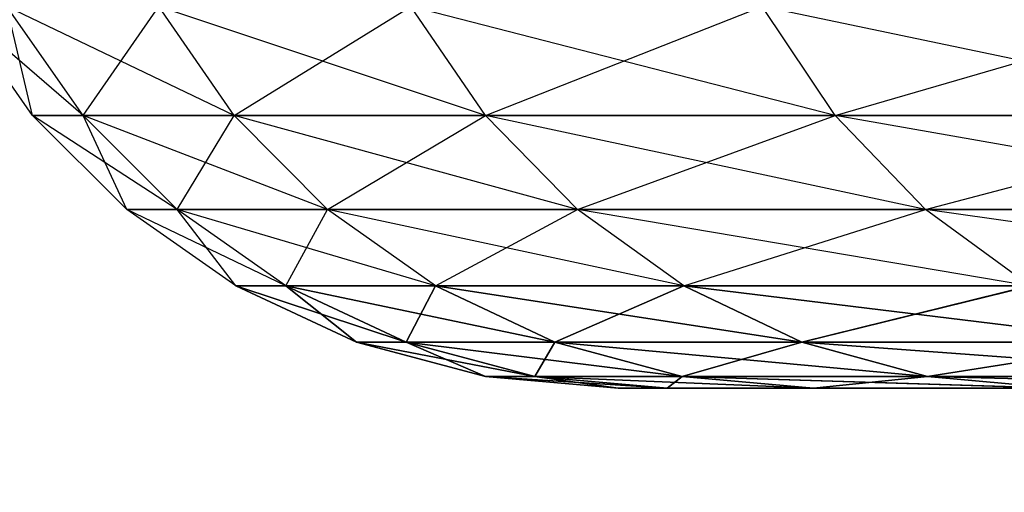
# Model space of a CAD drawing. Extents: x 0 to 6, y 0.1 to 15.2.
# Tile 385 of 503: x 4.5343 to 4.5601, y 14.7728 to 14.7852. Entities that reach past the tile are written whole.
import ezdxf

# ---------------------------------------------------------------- set-up
doc = ezdxf.new("R2010")
doc.units = 0
doc.header["$LTSCALE"] = 2.54
doc.layers.get('0').update_dxf_attribs({"color": 13, "linetype": 'CONTINUOUS'})

# ---------------------------------------------------------------- blocks, each defined once
blk = doc.blocks.new('UCHWYT_NA__CI_GACZK__GIUMI')
at = {"color": 0}
for p, q in [((4.534679, 14.782645, 0.816), (4.532679, 14.7855, 0.816)), ((4.536, 14.782645, 0.852156), (4.532679, 14.7855, 0.816)), ((4.536, 14.782645, 0.779844), (4.534006, 14.7855, 0.779698)), ((4.534679, 14.782645, 0.816), (4.534006, 14.7855, 0.779698)), ((4.536, 14.782645, 0.852156), (4.534006, 14.7855, 0.852302)), ((4.539957, 14.782645, 0.888119), (4.534006, 14.7855, 0.852302)), ((4.536, 14.782645, 0.779844), (4.537979, 14.7855, 0.74359)), ((4.539957, 14.782645, 0.743881), (4.537979, 14.7855, 0.74359)), ((4.539957, 14.782645, 0.888119), (4.537979, 14.7855, 0.88841)), ((4.546529, 14.782645, 0.923698), (4.537979, 14.7855, 0.88841)), ((4.539957, 14.782645, 0.743881), (4.544577, 14.7855, 0.707868)), ((4.546529, 14.782645, 0.708302), (4.544577, 14.7855, 0.707868)), ((4.546529, 14.782645, 0.923698), (4.544577, 14.7855, 0.924133)), ((4.55568, 14.782645, 0.958702), (4.544577, 14.7855, 0.924133)), ((4.546529, 14.782645, 0.708302), (4.553765, 14.7855, 0.672722)), ((4.55568, 14.782645, 0.673299), (4.553765, 14.7855, 0.672722)), ((4.55568, 14.782645, 0.958702), (4.553765, 14.7855, 0.959278)), ((4.567362, 14.782645, 0.992944), (4.553765, 14.7855, 0.959278)), ((4.55568, 14.782645, 0.673299), (4.565495, 14.7855, 0.638342)), ((4.536, 14.782645, 0.779844), (4.534679, 14.782645, 0.816)), ((4.534679, 14.782645, 0.816), (4.536, 14.782645, 0.852156)), ((4.537144, 14.780179, 0.816), (4.534679, 14.782645, 0.816)), ((4.538459, 14.780179, 0.851976), (4.534679, 14.782645, 0.816)), ((4.539957, 14.782645, 0.743881), (4.536, 14.782645, 0.779844)), ((4.536, 14.782645, 0.852156), (4.539957, 14.782645, 0.888119)), ((4.538459, 14.780179, 0.780024), (4.536, 14.782645, 0.779844)), ((4.537144, 14.780179, 0.816), (4.536, 14.782645, 0.779844)), ((4.538459, 14.780179, 0.851976), (4.536, 14.782645, 0.852156)), ((4.542396, 14.780179, 0.88776), (4.536, 14.782645, 0.852156)), ((4.538459, 14.780179, 0.780024), (4.539957, 14.782645, 0.743881)), ((4.546529, 14.782645, 0.708302), (4.539957, 14.782645, 0.743881)), ((4.539957, 14.782645, 0.888119), (4.546529, 14.782645, 0.923698)), ((4.542396, 14.780179, 0.74424), (4.539957, 14.782645, 0.743881)), ((4.542396, 14.780179, 0.88776), (4.539957, 14.782645, 0.888119)), ((4.548935, 14.780179, 0.923162), (4.539957, 14.782645, 0.888119)), ((4.542396, 14.780179, 0.74424), (4.546529, 14.782645, 0.708302)), ((4.55568, 14.782645, 0.673299), (4.546529, 14.782645, 0.708302)), ((4.546529, 14.782645, 0.923698), (4.55568, 14.782645, 0.958702)), ((4.548935, 14.780179, 0.708838), (4.546529, 14.782645, 0.708302)), ((4.548935, 14.780179, 0.923162), (4.546529, 14.782645, 0.923698)), ((4.558041, 14.780179, 0.957991), (4.546529, 14.782645, 0.923698)), ((4.548935, 14.780179, 0.708838), (4.55568, 14.782645, 0.673299)), ((4.567362, 14.782645, 0.639056), (4.55568, 14.782645, 0.673299)), ((4.55568, 14.782645, 0.958702), (4.567362, 14.782645, 0.992944)), ((4.558041, 14.780179, 0.674009), (4.55568, 14.782645, 0.673299)), ((4.558041, 14.780179, 0.957991), (4.55568, 14.782645, 0.958702)), ((4.569665, 14.780179, 0.992063), (4.55568, 14.782645, 0.958702)), ((4.558041, 14.780179, 0.674009), (4.567362, 14.782645, 0.639056)), ((4.538459, 14.780179, 0.780024), (4.537144, 14.780179, 0.816)), ((4.537144, 14.780179, 0.816), (4.538459, 14.780179, 0.851976)), ((4.54, 14.77818, 0.816), (4.537144, 14.780179, 0.816)), ((4.541307, 14.77818, 0.851768), (4.537144, 14.780179, 0.816)), ((4.542396, 14.780179, 0.74424), (4.538459, 14.780179, 0.780024)), ((4.538459, 14.780179, 0.851976), (4.542396, 14.780179, 0.88776)), ((4.541307, 14.77818, 0.780232), (4.538459, 14.780179, 0.780024)), ((4.54, 14.77818, 0.816), (4.538459, 14.780179, 0.780024)), ((4.541307, 14.77818, 0.851768), (4.538459, 14.780179, 0.851976)), ((4.545222, 14.77818, 0.887345), (4.538459, 14.780179, 0.851976)), ((4.541307, 14.77818, 0.780232), (4.542396, 14.780179, 0.74424)), ((4.548935, 14.780179, 0.708838), (4.542396, 14.780179, 0.74424)), ((4.542396, 14.780179, 0.88776), (4.548935, 14.780179, 0.923162)), ((4.545222, 14.77818, 0.744655), (4.542396, 14.780179, 0.74424)), ((4.545222, 14.77818, 0.887345), (4.542396, 14.780179, 0.88776)), ((4.551723, 14.77818, 0.922541), (4.542396, 14.780179, 0.88776)), ((4.545222, 14.77818, 0.744655), (4.548935, 14.780179, 0.708838)), ((4.558041, 14.780179, 0.674009), (4.548935, 14.780179, 0.708838)), ((4.548935, 14.780179, 0.923162), (4.558041, 14.780179, 0.957991)), ((4.551723, 14.77818, 0.709459), (4.548935, 14.780179, 0.708838)), ((4.551723, 14.77818, 0.922541), (4.548935, 14.780179, 0.923162)), ((4.560776, 14.77818, 0.957169), (4.548935, 14.780179, 0.923162)), ((4.551723, 14.77818, 0.709459), (4.558041, 14.780179, 0.674009)), ((4.569665, 14.780179, 0.639937), (4.558041, 14.780179, 0.674009)), ((4.558041, 14.780179, 0.957991), (4.569665, 14.780179, 0.992063)), ((4.560776, 14.77818, 0.674831), (4.558041, 14.780179, 0.674009)), ((4.560776, 14.77818, 0.957169), (4.558041, 14.780179, 0.957991)), ((4.572332, 14.77818, 0.991043), (4.558041, 14.780179, 0.957991)), ((4.543159, 14.776706, 0.816), (4.54, 14.77818, 0.816)), ((4.541307, 14.77818, 0.780232), (4.54, 14.77818, 0.816)), ((4.543159, 14.776706, 0.816), (4.54, 14.77818, 0.816)), ((4.544458, 14.776706, 0.851537), (4.54, 14.77818, 0.816)), ((4.544458, 14.776706, 0.851537), (4.54, 14.77818, 0.816)), ((4.54, 14.77818, 0.816), (4.541307, 14.77818, 0.851768)), ((4.544458, 14.776706, 0.780463), (4.541307, 14.77818, 0.780232)), ((4.545222, 14.77818, 0.744655), (4.541307, 14.77818, 0.780232)), ((4.544458, 14.776706, 0.780463), (4.541307, 14.77818, 0.780232)), ((4.543159, 14.776706, 0.816), (4.541307, 14.77818, 0.780232)), ((4.543159, 14.776706, 0.816), (4.541307, 14.77818, 0.780232)), ((4.544458, 14.776706, 0.851537), (4.541307, 14.77818, 0.851768)), ((4.544458, 14.776706, 0.851537), (4.541307, 14.77818, 0.851768)), ((4.548347, 14.776706, 0.886884), (4.541307, 14.77818, 0.851768)), ((4.548347, 14.776706, 0.886884), (4.541307, 14.77818, 0.851768)), ((4.541307, 14.77818, 0.851768), (4.545222, 14.77818, 0.887345)), ((4.544458, 14.776706, 0.780463), (4.545222, 14.77818, 0.744655)), ((4.544458, 14.776706, 0.780463), (4.545222, 14.77818, 0.744655)), ((4.548347, 14.776706, 0.745115), (4.545222, 14.77818, 0.744655)), ((4.551723, 14.77818, 0.709459), (4.545222, 14.77818, 0.744655)), ((4.548347, 14.776706, 0.745115), (4.545222, 14.77818, 0.744655)), ((4.548347, 14.776706, 0.886884), (4.545222, 14.77818, 0.887345)), ((4.548347, 14.776706, 0.886884), (4.545222, 14.77818, 0.887345)), ((4.554807, 14.776706, 0.921854), (4.545222, 14.77818, 0.887345)), ((4.554807, 14.776706, 0.921854), (4.545222, 14.77818, 0.887345)), ((4.545222, 14.77818, 0.887345), (4.551723, 14.77818, 0.922541)), ((4.548347, 14.776706, 0.745115), (4.551723, 14.77818, 0.709459)), ((4.548347, 14.776706, 0.745115), (4.551723, 14.77818, 0.709459)), ((4.554807, 14.776706, 0.710146), (4.551723, 14.77818, 0.709459)), ((4.560776, 14.77818, 0.674831), (4.551723, 14.77818, 0.709459)), ((4.554807, 14.776706, 0.710146), (4.551723, 14.77818, 0.709459)), ((4.554807, 14.776706, 0.921854), (4.551723, 14.77818, 0.922541)), ((4.554807, 14.776706, 0.921854), (4.551723, 14.77818, 0.922541)), ((4.563801, 14.776706, 0.956258), (4.551723, 14.77818, 0.922541)), ((4.563801, 14.776706, 0.956258), (4.551723, 14.77818, 0.922541)), ((4.551723, 14.77818, 0.922541), (4.560776, 14.77818, 0.957169)), ((4.554807, 14.776706, 0.710146), (4.560776, 14.77818, 0.674831)), ((4.554807, 14.776706, 0.710146), (4.560776, 14.77818, 0.674831)), ((4.544458, 14.776706, 0.780463), (4.543159, 14.776706, 0.816)), ((4.543159, 14.776706, 0.816), (4.544458, 14.776706, 0.851537)), ((4.546527, 14.775804, 0.816), (4.543159, 14.776706, 0.816)), ((4.544458, 14.776706, 0.780463), (4.543159, 14.776706, 0.816)), ((4.546527, 14.775804, 0.816), (4.543159, 14.776706, 0.816)), ((4.547817, 14.775804, 0.851291), (4.543159, 14.776706, 0.816)), ((4.547817, 14.775804, 0.851291), (4.543159, 14.776706, 0.816)), ((4.543159, 14.776706, 0.816), (4.544458, 14.776706, 0.851537)), ((4.548347, 14.776706, 0.745115), (4.544458, 14.776706, 0.780463)), ((4.544458, 14.776706, 0.851537), (4.548347, 14.776706, 0.886884)), ((4.547817, 14.775804, 0.780709), (4.544458, 14.776706, 0.780463)), ((4.548347, 14.776706, 0.745115), (4.544458, 14.776706, 0.780463)), ((4.547817, 14.775804, 0.780709), (4.544458, 14.776706, 0.780463)), ((4.546527, 14.775804, 0.816), (4.544458, 14.776706, 0.780463)), ((4.546527, 14.775804, 0.816), (4.544458, 14.776706, 0.780463)), ((4.547817, 14.775804, 0.851291), (4.544458, 14.776706, 0.851537)), ((4.547817, 14.775804, 0.851291), (4.544458, 14.776706, 0.851537)), ((4.551679, 14.775804, 0.886394), (4.544458, 14.776706, 0.851537)), ((4.551679, 14.775804, 0.886394), (4.544458, 14.776706, 0.851537)), ((4.544458, 14.776706, 0.851537), (4.548347, 14.776706, 0.886884)), ((4.547817, 14.775804, 0.780709), (4.548347, 14.776706, 0.745115)), ((4.547817, 14.775804, 0.780709), (4.548347, 14.776706, 0.745115)), ((4.554807, 14.776706, 0.710146), (4.548347, 14.776706, 0.745115)), ((4.548347, 14.776706, 0.886884), (4.554807, 14.776706, 0.921854)), ((4.551679, 14.775804, 0.745606), (4.548347, 14.776706, 0.745115)), ((4.554807, 14.776706, 0.710146), (4.548347, 14.776706, 0.745115)), ((4.551679, 14.775804, 0.745606), (4.548347, 14.776706, 0.745115)), ((4.551679, 14.775804, 0.886394), (4.548347, 14.776706, 0.886884)), ((4.551679, 14.775804, 0.886394), (4.548347, 14.776706, 0.886884)), ((4.558094, 14.775804, 0.921122), (4.548347, 14.776706, 0.886884)), ((4.558094, 14.775804, 0.921122), (4.548347, 14.776706, 0.886884)), ((4.548347, 14.776706, 0.886884), (4.554807, 14.776706, 0.921854)), ((4.551679, 14.775804, 0.745606), (4.554807, 14.776706, 0.710146)), ((4.551679, 14.775804, 0.745606), (4.554807, 14.776706, 0.710146)), ((4.563801, 14.776706, 0.675742), (4.554807, 14.776706, 0.710146)), ((4.554807, 14.776706, 0.921854), (4.563801, 14.776706, 0.956258)), ((4.558094, 14.775804, 0.710878), (4.554807, 14.776706, 0.710146)), ((4.563801, 14.776706, 0.675742), (4.554807, 14.776706, 0.710146)), ((4.558094, 14.775804, 0.710878), (4.554807, 14.776706, 0.710146)), ((4.558094, 14.775804, 0.921122), (4.554807, 14.776706, 0.921854)), ((4.558094, 14.775804, 0.921122), (4.554807, 14.776706, 0.921854)), ((4.567026, 14.775804, 0.955288), (4.554807, 14.776706, 0.921854)), ((4.567026, 14.775804, 0.955288), (4.554807, 14.776706, 0.921854)), ((4.554807, 14.776706, 0.921854), (4.563801, 14.776706, 0.956258)), ((4.558094, 14.775804, 0.710878), (4.563801, 14.776706, 0.675742)), ((4.558094, 14.775804, 0.710878), (4.563801, 14.776706, 0.675742)), ((4.547817, 14.775804, 0.780709), (4.546527, 14.775804, 0.816)), ((4.546527, 14.775804, 0.816), (4.547817, 14.775804, 0.851291)), ((4.55, 14.7755, 0.816), (4.546527, 14.775804, 0.816)), ((4.547817, 14.775804, 0.780709), (4.546527, 14.775804, 0.816)), ((4.55, 14.7755, 0.816), (4.546527, 14.775804, 0.816)), ((4.55128, 14.7755, 0.851038), (4.546527, 14.775804, 0.816)), ((4.55128, 14.7755, 0.851038), (4.546527, 14.775804, 0.816)), ((4.546527, 14.775804, 0.816), (4.547817, 14.775804, 0.851291)), ((4.551679, 14.775804, 0.745606), (4.547817, 14.775804, 0.780709)), ((4.547817, 14.775804, 0.851291), (4.551679, 14.775804, 0.886394)), ((4.55128, 14.7755, 0.780962), (4.547817, 14.775804, 0.780709)), ((4.551679, 14.775804, 0.745606), (4.547817, 14.775804, 0.780709)), ((4.55128, 14.7755, 0.780962), (4.547817, 14.775804, 0.780709)), ((4.55, 14.7755, 0.816), (4.547817, 14.775804, 0.780709)), ((4.55, 14.7755, 0.816), (4.547817, 14.775804, 0.780709)), ((4.55128, 14.7755, 0.851038), (4.547817, 14.775804, 0.851291)), ((4.55128, 14.7755, 0.851038), (4.547817, 14.775804, 0.851291)), ((4.555115, 14.7755, 0.885889), (4.547817, 14.775804, 0.851291)), ((4.555115, 14.7755, 0.885889), (4.547817, 14.775804, 0.851291)), ((4.547817, 14.775804, 0.851291), (4.551679, 14.775804, 0.886394)), ((4.55128, 14.7755, 0.780962), (4.551679, 14.775804, 0.745606)), ((4.55128, 14.7755, 0.780962), (4.551679, 14.775804, 0.745606)), ((4.558094, 14.775804, 0.710878), (4.551679, 14.775804, 0.745606)), ((4.551679, 14.775804, 0.886394), (4.558094, 14.775804, 0.921122)), ((4.555115, 14.7755, 0.746111), (4.551679, 14.775804, 0.745606)), ((4.558094, 14.775804, 0.710878), (4.551679, 14.775804, 0.745606)), ((4.555115, 14.7755, 0.746111), (4.551679, 14.775804, 0.745606)), ((4.555115, 14.7755, 0.885889), (4.551679, 14.775804, 0.886394)), ((4.555115, 14.7755, 0.885889), (4.551679, 14.775804, 0.886394)), ((4.561483, 14.7755, 0.920366), (4.551679, 14.775804, 0.886394)), ((4.561483, 14.7755, 0.920366), (4.551679, 14.775804, 0.886394)), ((4.551679, 14.775804, 0.886394), (4.558094, 14.775804, 0.921122)), ((4.555115, 14.7755, 0.746111), (4.558094, 14.775804, 0.710878)), ((4.555115, 14.7755, 0.746111), (4.558094, 14.775804, 0.710878)), ((4.567026, 14.775804, 0.676712), (4.558094, 14.775804, 0.710878)), ((4.558094, 14.775804, 0.921122), (4.567026, 14.775804, 0.955288)), ((4.561483, 14.7755, 0.711634), (4.558094, 14.775804, 0.710878)), ((4.567026, 14.775804, 0.676712), (4.558094, 14.775804, 0.710878)), ((4.561483, 14.7755, 0.711634), (4.558094, 14.775804, 0.710878)), ((4.561483, 14.7755, 0.920366), (4.558094, 14.775804, 0.921122)), ((4.561483, 14.7755, 0.920366), (4.558094, 14.775804, 0.921122)), ((4.570351, 14.7755, 0.954288), (4.558094, 14.775804, 0.921122)), ((4.570351, 14.7755, 0.954288), (4.558094, 14.775804, 0.921122)), ((4.558094, 14.775804, 0.921122), (4.567026, 14.775804, 0.955288)), ((4.55, 14.7755, 0.816), (4.55128, 14.7755, 0.780962)), ((5.03, 14.7755, 0.816), (4.55, 14.7755, 0.816)), ((4.55128, 14.7755, 0.851038), (4.55, 14.7755, 0.816)), ((5.03, 14.7755, 0.816), (4.55, 14.7755, 0.816)), ((4.55, 14.7755, 0.816), (4.55128, 14.7755, 0.780962)), ((4.55128, 14.7755, 0.851038), (4.55, 14.7755, 0.816)), ((4.55128, 14.7755, 0.780962), (5.03, 14.7755, 0.816)), ((4.55128, 14.7755, 0.780962), (5.03, 14.7755, 0.816)), ((4.55128, 14.7755, 0.780962), (4.555115, 14.7755, 0.746111)), ((4.555115, 14.7755, 0.885889), (4.55128, 14.7755, 0.851038)), ((4.55128, 14.7755, 0.851038), (5.03, 14.7755, 0.816)), ((4.55128, 14.7755, 0.851038), (5.03, 14.7755, 0.816)), ((4.55128, 14.7755, 0.780962), (4.555115, 14.7755, 0.746111)), ((4.555115, 14.7755, 0.885889), (4.55128, 14.7755, 0.851038)), ((4.555115, 14.7755, 0.746111), (5.03, 14.7755, 0.816)), ((4.555115, 14.7755, 0.746111), (5.03, 14.7755, 0.816)), ((4.555115, 14.7755, 0.746111), (4.561483, 14.7755, 0.711634)), ((4.561483, 14.7755, 0.920366), (4.555115, 14.7755, 0.885889)), ((4.555115, 14.7755, 0.885889), (5.03, 14.7755, 0.816)), ((4.555115, 14.7755, 0.885889), (5.03, 14.7755, 0.816)), ((4.555115, 14.7755, 0.746111), (4.561483, 14.7755, 0.711634)), ((4.561483, 14.7755, 0.920366), (4.555115, 14.7755, 0.885889))]:
    blk.add_line(p, q, dxfattribs=at)
mesh = blk.add_polyface(dxfattribs=at)
corners = [(4.913713, 1.394996, 1.516), (4.86, 1.369949, 1.516), (0.03, 14.8755, 1.516)]
mesh.append_faces([[corners[k] for k in face] for face in [(0, 1, 2)]], dxfattribs={"color": 0})
mesh = blk.add_polyface(dxfattribs=at)
corners = [(6.03, 14.8755, 1.516), (5.03, 1.4155, 1.516), (0.03, 14.8755, 1.516)]
mesh.append_faces([[corners[k] for k in face] for face in [(0, 1, 2)]], dxfattribs={"color": 0})
mesh = blk.add_polyface(dxfattribs=at)
corners = [(5.03, 1.4155, 1.516), (4.970959, 1.410335, 1.516), (0.03, 14.8755, 1.516)]
mesh.append_faces([[corners[k] for k in face] for face in [(0, 1, 2)]], dxfattribs={"color": 0})
mesh = blk.add_polyface(dxfattribs=at)
corners = [(4.970959, 1.410335, 1.516), (4.913713, 1.394996, 1.516), (0.03, 14.8755, 1.516)]
mesh.append_faces([[corners[k] for k in face] for face in [(0, 1, 2)]], dxfattribs={"color": 0})
mesh = blk.add_polyface(dxfattribs=at)
corners = [(4.86, 1.369949, 1.516), (1.290455, 1.294048, 1.516), (0.03, 14.8755, 1.516)]
mesh.append_faces([[corners[k] for k in face] for face in [(0, 1, 2)]], dxfattribs={"color": 0})
mesh = blk.add_polyface(dxfattribs=at)
corners = [(4.86, 1.369949, 1.616), (0.03, 14.8755, 1.616), (4.811452, 1.335955, 1.616)]
mesh.append_faces([[corners[k] for k in face] for face in [(0, 1, 2)]], dxfattribs={"color": 0})
mesh = blk.add_polyface(dxfattribs=at)
corners = [(4.913713, 1.394996, 1.616), (0.03, 14.8755, 1.616), (4.86, 1.369949, 1.616)]
mesh.append_faces([[corners[k] for k in face] for face in [(0, 1, 2)]], dxfattribs={"color": 0})
mesh = blk.add_polyface(dxfattribs=at)
corners = [(4.970959, 1.410335, 1.616), (0.03, 14.8755, 1.616), (4.913713, 1.394996, 1.616)]
mesh.append_faces([[corners[k] for k in face] for face in [(0, 1, 2)]], dxfattribs={"color": 0})
mesh = blk.add_polyface(dxfattribs=at)
corners = [(6.03, 14.8755, 1.616), (0.03, 14.8755, 1.616), (4.970959, 1.410335, 1.616)]
mesh.append_faces([[corners[k] for k in face] for face in [(0, 1, 2)]], dxfattribs={"color": 0})
mesh = blk.add_polyface(dxfattribs=at)
corners = [(4.735551, 1.2455, 1.616), (0.03, 14.8755, 1.616), (1.03, 1.4155, 1.616)]
mesh.append_faces([[corners[k] for k in face] for face in [(0, 1, 2)]], dxfattribs={"color": 0})
mesh = blk.add_polyface(dxfattribs=at)
corners = [(4.769545, 1.294048, 1.616), (0.03, 14.8755, 1.616), (4.735551, 1.2455, 1.616)]
mesh.append_faces([[corners[k] for k in face] for face in [(0, 1, 2)]], dxfattribs={"color": 0})
mesh = blk.add_polyface(dxfattribs=at)
corners = [(4.811452, 1.335955, 1.616), (0.03, 14.8755, 1.616), (4.769545, 1.294048, 1.616)]
mesh.append_faces([[corners[k] for k in face] for face in [(0, 1, 2)]], dxfattribs={"color": 0})
mesh = blk.add_polyface(dxfattribs=at)
corners = [(6.03, 14.8755, 0.016), (0.23, 13.4755, 0.016), (0.03, 14.8755, 0.016)]
mesh.append_faces([[corners[k] for k in face] for face in [(0, 1, 2)]], dxfattribs={"color": 0})
mesh = blk.add_polyface(dxfattribs=at)
corners = [(6.03, 14.8755, 0.116), (0.03, 14.8755, 0.116), (6.03, 13.6755, 0.116)]
mesh.append_faces([[corners[k] for k in face] for face in [(0, 1, 2)]], dxfattribs={"color": 0})
mesh = blk.add_polyface(dxfattribs=at)
corners = [(6.03, 13.6755, 0.116), (0.03, 14.8755, 0.116), (0.03, 13.6755, 0.116)]
mesh.append_faces([[corners[k] for k in face] for face in [(0, 1, 2)]], dxfattribs={"color": 0})
mesh = blk.add_polyface(dxfattribs=at)
corners = [(6.03, 13.6755, 0.016), (0.23, 13.4755, 0.016), (6.03, 14.8755, 0.016)]
mesh.append_faces([[corners[k] for k in face] for face in [(0, 1, 2)]], dxfattribs={"color": 0})
mesh = blk.add_polyface(dxfattribs=at)
corners = [(4.54, 14.77818, 0.816), (4.541307, 14.77818, 0.780232), (4.543159, 14.776706, 0.816)]
mesh.append_faces([[corners[k] for k in face] for face in [(0, 1, 2)]], dxfattribs={"color": 0})
mesh = blk.add_polyface(dxfattribs=at)
corners = [(4.544458, 14.776706, 0.851537), (4.54, 14.77818, 0.816), (4.543159, 14.776706, 0.816)]
mesh.append_faces([[corners[k] for k in face] for face in [(0, 1, 2)]], dxfattribs={"color": 0})
mesh = blk.add_polyface(dxfattribs=at)
corners = [(4.541307, 14.77818, 0.851768), (4.54, 14.77818, 0.816), (4.544458, 14.776706, 0.851537)]
mesh.append_faces([[corners[k] for k in face] for face in [(0, 1, 2)]], dxfattribs={"color": 0})
mesh = blk.add_polyface(dxfattribs=at)
corners = [(4.544458, 14.776706, 0.780463), (4.541307, 14.77818, 0.780232), (4.545222, 14.77818, 0.744655)]
mesh.append_faces([[corners[k] for k in face] for face in [(0, 1, 2)]], dxfattribs={"color": 0})
mesh = blk.add_polyface(dxfattribs=at)
corners = [(4.543159, 14.776706, 0.816), (4.541307, 14.77818, 0.780232), (4.544458, 14.776706, 0.780463)]
mesh.append_faces([[corners[k] for k in face] for face in [(0, 1, 2)]], dxfattribs={"color": 0})
mesh = blk.add_polyface(dxfattribs=at)
corners = [(4.548347, 14.776706, 0.886884), (4.541307, 14.77818, 0.851768), (4.544458, 14.776706, 0.851537)]
mesh.append_faces([[corners[k] for k in face] for face in [(0, 1, 2)]], dxfattribs={"color": 0})
mesh = blk.add_polyface(dxfattribs=at)
corners = [(4.545222, 14.77818, 0.887345), (4.541307, 14.77818, 0.851768), (4.548347, 14.776706, 0.886884)]
mesh.append_faces([[corners[k] for k in face] for face in [(0, 1, 2)]], dxfattribs={"color": 0})
mesh = blk.add_polyface(dxfattribs=at)
corners = [(4.544458, 14.776706, 0.780463), (4.545222, 14.77818, 0.744655), (4.548347, 14.776706, 0.745115)]
mesh.append_faces([[corners[k] for k in face] for face in [(0, 1, 2)]], dxfattribs={"color": 0})
mesh = blk.add_polyface(dxfattribs=at)
corners = [(4.548347, 14.776706, 0.745115), (4.545222, 14.77818, 0.744655), (4.551723, 14.77818, 0.709459)]
mesh.append_faces([[corners[k] for k in face] for face in [(0, 1, 2)]], dxfattribs={"color": 0})
mesh = blk.add_polyface(dxfattribs=at)
corners = [(4.554807, 14.776706, 0.921854), (4.545222, 14.77818, 0.887345), (4.548347, 14.776706, 0.886884)]
mesh.append_faces([[corners[k] for k in face] for face in [(0, 1, 2)]], dxfattribs={"color": 0})
mesh = blk.add_polyface(dxfattribs=at)
corners = [(4.551723, 14.77818, 0.922541), (4.545222, 14.77818, 0.887345), (4.554807, 14.776706, 0.921854)]
mesh.append_faces([[corners[k] for k in face] for face in [(0, 1, 2)]], dxfattribs={"color": 0})
mesh = blk.add_polyface(dxfattribs=at)
corners = [(4.548347, 14.776706, 0.745115), (4.551723, 14.77818, 0.709459), (4.554807, 14.776706, 0.710146)]
mesh.append_faces([[corners[k] for k in face] for face in [(0, 1, 2)]], dxfattribs={"color": 0})
mesh = blk.add_polyface(dxfattribs=at)
corners = [(4.554807, 14.776706, 0.710146), (4.551723, 14.77818, 0.709459), (4.560776, 14.77818, 0.674831)]
mesh.append_faces([[corners[k] for k in face] for face in [(0, 1, 2)]], dxfattribs={"color": 0})
mesh = blk.add_polyface(dxfattribs=at)
corners = [(4.563801, 14.776706, 0.956258), (4.551723, 14.77818, 0.922541), (4.554807, 14.776706, 0.921854)]
mesh.append_faces([[corners[k] for k in face] for face in [(0, 1, 2)]], dxfattribs={"color": 0})
mesh = blk.add_polyface(dxfattribs=at)
corners = [(4.560776, 14.77818, 0.957169), (4.551723, 14.77818, 0.922541), (4.563801, 14.776706, 0.956258)]
mesh.append_faces([[corners[k] for k in face] for face in [(0, 1, 2)]], dxfattribs={"color": 0})
mesh = blk.add_polyface(dxfattribs=at)
corners = [(4.554807, 14.776706, 0.710146), (4.560776, 14.77818, 0.674831), (4.563801, 14.776706, 0.675742)]
mesh.append_faces([[corners[k] for k in face] for face in [(0, 1, 2)]], dxfattribs={"color": 0})
mesh = blk.add_polyface(dxfattribs=at)
corners = [(4.543159, 14.776706, 0.816), (4.544458, 14.776706, 0.780463), (4.546527, 14.775804, 0.816)]
mesh.append_faces([[corners[k] for k in face] for face in [(0, 1, 2)]], dxfattribs={"color": 0})
mesh = blk.add_polyface(dxfattribs=at)
corners = [(4.547817, 14.775804, 0.851291), (4.543159, 14.776706, 0.816), (4.546527, 14.775804, 0.816)]
mesh.append_faces([[corners[k] for k in face] for face in [(0, 1, 2)]], dxfattribs={"color": 0})
mesh = blk.add_polyface(dxfattribs=at)
corners = [(4.544458, 14.776706, 0.851537), (4.543159, 14.776706, 0.816), (4.547817, 14.775804, 0.851291)]
mesh.append_faces([[corners[k] for k in face] for face in [(0, 1, 2)]], dxfattribs={"color": 0})
mesh = blk.add_polyface(dxfattribs=at)
corners = [(4.547817, 14.775804, 0.780709), (4.544458, 14.776706, 0.780463), (4.548347, 14.776706, 0.745115)]
mesh.append_faces([[corners[k] for k in face] for face in [(0, 1, 2)]], dxfattribs={"color": 0})
mesh = blk.add_polyface(dxfattribs=at)
corners = [(4.546527, 14.775804, 0.816), (4.544458, 14.776706, 0.780463), (4.547817, 14.775804, 0.780709)]
mesh.append_faces([[corners[k] for k in face] for face in [(0, 1, 2)]], dxfattribs={"color": 0})
mesh = blk.add_polyface(dxfattribs=at)
corners = [(4.551679, 14.775804, 0.886394), (4.544458, 14.776706, 0.851537), (4.547817, 14.775804, 0.851291)]
mesh.append_faces([[corners[k] for k in face] for face in [(0, 1, 2)]], dxfattribs={"color": 0})
mesh = blk.add_polyface(dxfattribs=at)
corners = [(4.548347, 14.776706, 0.886884), (4.544458, 14.776706, 0.851537), (4.551679, 14.775804, 0.886394)]
mesh.append_faces([[corners[k] for k in face] for face in [(0, 1, 2)]], dxfattribs={"color": 0})
mesh = blk.add_polyface(dxfattribs=at)
corners = [(4.547817, 14.775804, 0.780709), (4.548347, 14.776706, 0.745115), (4.551679, 14.775804, 0.745606)]
mesh.append_faces([[corners[k] for k in face] for face in [(0, 1, 2)]], dxfattribs={"color": 0})
mesh = blk.add_polyface(dxfattribs=at)
corners = [(4.551679, 14.775804, 0.745606), (4.548347, 14.776706, 0.745115), (4.554807, 14.776706, 0.710146)]
mesh.append_faces([[corners[k] for k in face] for face in [(0, 1, 2)]], dxfattribs={"color": 0})
mesh = blk.add_polyface(dxfattribs=at)
corners = [(4.558094, 14.775804, 0.921122), (4.548347, 14.776706, 0.886884), (4.551679, 14.775804, 0.886394)]
mesh.append_faces([[corners[k] for k in face] for face in [(0, 1, 2)]], dxfattribs={"color": 0})
mesh = blk.add_polyface(dxfattribs=at)
corners = [(4.554807, 14.776706, 0.921854), (4.548347, 14.776706, 0.886884), (4.558094, 14.775804, 0.921122)]
mesh.append_faces([[corners[k] for k in face] for face in [(0, 1, 2)]], dxfattribs={"color": 0})
mesh = blk.add_polyface(dxfattribs=at)
corners = [(4.551679, 14.775804, 0.745606), (4.554807, 14.776706, 0.710146), (4.558094, 14.775804, 0.710878)]
mesh.append_faces([[corners[k] for k in face] for face in [(0, 1, 2)]], dxfattribs={"color": 0})
mesh = blk.add_polyface(dxfattribs=at)
corners = [(4.558094, 14.775804, 0.710878), (4.554807, 14.776706, 0.710146), (4.563801, 14.776706, 0.675742)]
mesh.append_faces([[corners[k] for k in face] for face in [(0, 1, 2)]], dxfattribs={"color": 0})
mesh = blk.add_polyface(dxfattribs=at)
corners = [(4.567026, 14.775804, 0.955288), (4.554807, 14.776706, 0.921854), (4.558094, 14.775804, 0.921122)]
mesh.append_faces([[corners[k] for k in face] for face in [(0, 1, 2)]], dxfattribs={"color": 0})
mesh = blk.add_polyface(dxfattribs=at)
corners = [(4.563801, 14.776706, 0.956258), (4.554807, 14.776706, 0.921854), (4.567026, 14.775804, 0.955288)]
mesh.append_faces([[corners[k] for k in face] for face in [(0, 1, 2)]], dxfattribs={"color": 0})
mesh = blk.add_polyface(dxfattribs=at)
corners = [(4.558094, 14.775804, 0.710878), (4.563801, 14.776706, 0.675742), (4.567026, 14.775804, 0.676712)]
mesh.append_faces([[corners[k] for k in face] for face in [(0, 1, 2)]], dxfattribs={"color": 0})
mesh = blk.add_polyface(dxfattribs=at)
corners = [(4.546527, 14.775804, 0.816), (4.547817, 14.775804, 0.780709), (4.55, 14.7755, 0.816)]
mesh.append_faces([[corners[k] for k in face] for face in [(0, 1, 2)]], dxfattribs={"color": 0})
mesh = blk.add_polyface(dxfattribs=at)
corners = [(4.55128, 14.7755, 0.851038), (4.546527, 14.775804, 0.816), (4.55, 14.7755, 0.816)]
mesh.append_faces([[corners[k] for k in face] for face in [(0, 1, 2)]], dxfattribs={"color": 0})
mesh = blk.add_polyface(dxfattribs=at)
corners = [(4.547817, 14.775804, 0.851291), (4.546527, 14.775804, 0.816), (4.55128, 14.7755, 0.851038)]
mesh.append_faces([[corners[k] for k in face] for face in [(0, 1, 2)]], dxfattribs={"color": 0})
mesh = blk.add_polyface(dxfattribs=at)
corners = [(4.55128, 14.7755, 0.780962), (4.547817, 14.775804, 0.780709), (4.551679, 14.775804, 0.745606)]
mesh.append_faces([[corners[k] for k in face] for face in [(0, 1, 2)]], dxfattribs={"color": 0})
mesh = blk.add_polyface(dxfattribs=at)
corners = [(4.55, 14.7755, 0.816), (4.547817, 14.775804, 0.780709), (4.55128, 14.7755, 0.780962)]
mesh.append_faces([[corners[k] for k in face] for face in [(0, 1, 2)]], dxfattribs={"color": 0})
mesh = blk.add_polyface(dxfattribs=at)
corners = [(4.555115, 14.7755, 0.885889), (4.547817, 14.775804, 0.851291), (4.55128, 14.7755, 0.851038)]
mesh.append_faces([[corners[k] for k in face] for face in [(0, 1, 2)]], dxfattribs={"color": 0})
mesh = blk.add_polyface(dxfattribs=at)
corners = [(4.551679, 14.775804, 0.886394), (4.547817, 14.775804, 0.851291), (4.555115, 14.7755, 0.885889)]
mesh.append_faces([[corners[k] for k in face] for face in [(0, 1, 2)]], dxfattribs={"color": 0})
mesh = blk.add_polyface(dxfattribs=at)
corners = [(4.55128, 14.7755, 0.780962), (4.551679, 14.775804, 0.745606), (4.555115, 14.7755, 0.746111)]
mesh.append_faces([[corners[k] for k in face] for face in [(0, 1, 2)]], dxfattribs={"color": 0})
mesh = blk.add_polyface(dxfattribs=at)
corners = [(4.555115, 14.7755, 0.746111), (4.551679, 14.775804, 0.745606), (4.558094, 14.775804, 0.710878)]
mesh.append_faces([[corners[k] for k in face] for face in [(0, 1, 2)]], dxfattribs={"color": 0})
mesh = blk.add_polyface(dxfattribs=at)
corners = [(4.561483, 14.7755, 0.920366), (4.551679, 14.775804, 0.886394), (4.555115, 14.7755, 0.885889)]
mesh.append_faces([[corners[k] for k in face] for face in [(0, 1, 2)]], dxfattribs={"color": 0})
mesh = blk.add_polyface(dxfattribs=at)
corners = [(4.558094, 14.775804, 0.921122), (4.551679, 14.775804, 0.886394), (4.561483, 14.7755, 0.920366)]
mesh.append_faces([[corners[k] for k in face] for face in [(0, 1, 2)]], dxfattribs={"color": 0})
mesh = blk.add_polyface(dxfattribs=at)
corners = [(4.555115, 14.7755, 0.746111), (4.558094, 14.775804, 0.710878), (4.561483, 14.7755, 0.711634)]
mesh.append_faces([[corners[k] for k in face] for face in [(0, 1, 2)]], dxfattribs={"color": 0})
mesh = blk.add_polyface(dxfattribs=at)
corners = [(4.561483, 14.7755, 0.711634), (4.558094, 14.775804, 0.710878), (4.567026, 14.775804, 0.676712)]
mesh.append_faces([[corners[k] for k in face] for face in [(0, 1, 2)]], dxfattribs={"color": 0})
mesh = blk.add_polyface(dxfattribs=at)
corners = [(4.570351, 14.7755, 0.954288), (4.558094, 14.775804, 0.921122), (4.561483, 14.7755, 0.920366)]
mesh.append_faces([[corners[k] for k in face] for face in [(0, 1, 2)]], dxfattribs={"color": 0})
mesh = blk.add_polyface(dxfattribs=at)
corners = [(4.567026, 14.775804, 0.955288), (4.558094, 14.775804, 0.921122), (4.570351, 14.7755, 0.954288)]
mesh.append_faces([[corners[k] for k in face] for face in [(0, 1, 2)]], dxfattribs={"color": 0})
mesh = blk.add_polyface(dxfattribs=at)
corners = [(4.55, 14.7755, 0.816), (4.55128, 14.7755, 0.780962), (5.03, 14.7755, 0.816)]
mesh.append_faces([[corners[k] for k in face] for face in [(0, 1, 2)]], dxfattribs={"color": 0})
mesh = blk.add_polyface(dxfattribs=at)
corners = [(4.55128, 14.7755, 0.851038), (4.55, 14.7755, 0.816), (5.03, 14.7755, 0.816)]
mesh.append_faces([[corners[k] for k in face] for face in [(0, 1, 2)]], dxfattribs={"color": 0})
mesh = blk.add_polyface(dxfattribs=at)
corners = [(5.03, 14.7755, 0.816), (4.55128, 14.7755, 0.780962), (4.555115, 14.7755, 0.746111)]
mesh.append_faces([[corners[k] for k in face] for face in [(0, 1, 2)]], dxfattribs={"color": 0})
mesh = blk.add_polyface(dxfattribs=at)
corners = [(4.555115, 14.7755, 0.885889), (4.55128, 14.7755, 0.851038), (5.03, 14.7755, 0.816)]
mesh.append_faces([[corners[k] for k in face] for face in [(0, 1, 2)]], dxfattribs={"color": 0})
mesh = blk.add_polyface(dxfattribs=at)
corners = [(5.03, 14.7755, 0.816), (4.555115, 14.7755, 0.746111), (4.561483, 14.7755, 0.711634)]
mesh.append_faces([[corners[k] for k in face] for face in [(0, 1, 2)]], dxfattribs={"color": 0})
mesh = blk.add_polyface(dxfattribs=at)
corners = [(4.561483, 14.7755, 0.920366), (4.555115, 14.7755, 0.885889), (5.03, 14.7755, 0.816)]
mesh.append_faces([[corners[k] for k in face] for face in [(0, 1, 2)]], dxfattribs={"color": 0})

msp = doc.modelspace()

# ---------------------------------------------------------------- block references
at = {"color": 0}
msp.add_blockref('UCHWYT_NA__CI_GACZK__GIUMI', (0, 0), dxfattribs=at)

doc.saveas('drawing.dxf')
